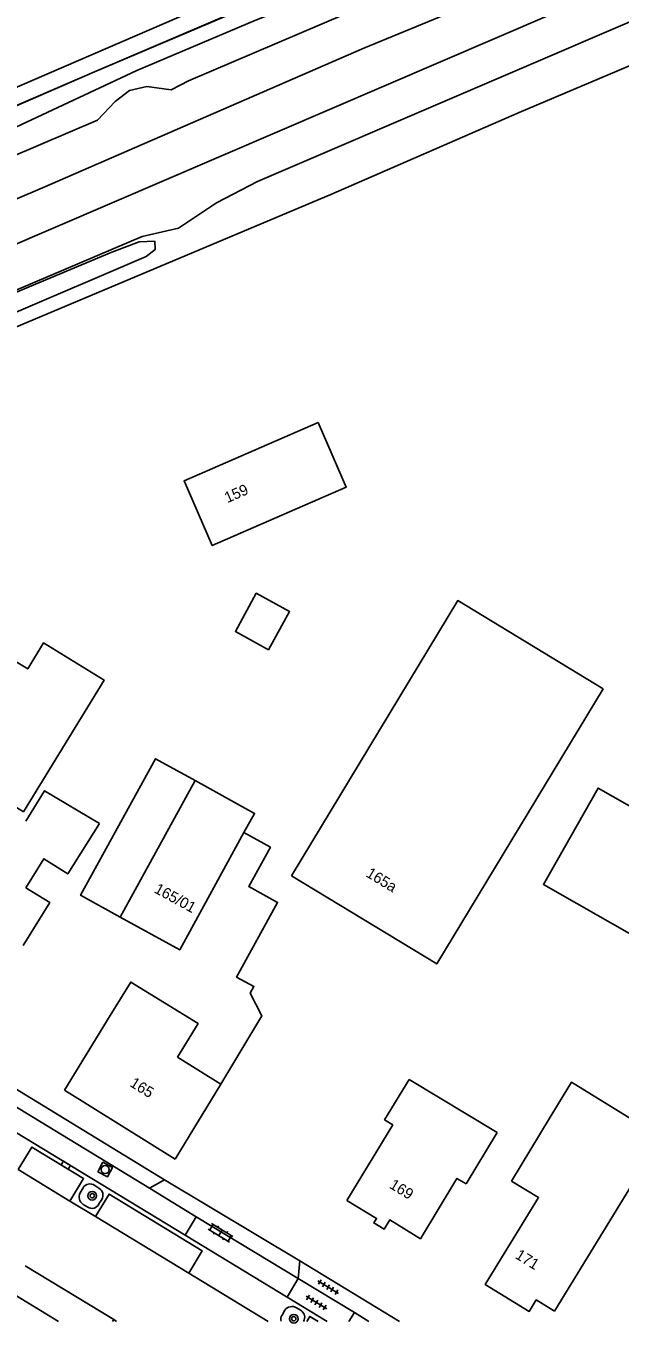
# Model space of a CAD drawing. Extents: x 136000 to 141014, y 402000 to 403500.
# Drawn here: x 138917.5 to 138972.4, y 401999.8 to 402119.5 of the extents above; entities that cross this region are included whole.
import ezdxf

# ---------------------------------------------------------------- set-up
doc = ezdxf.new("R2010")
doc.units = 0
for name, color, linetype in [('gg-afsc-erfafscheiding', 7, 'Continuous'), ('gg-afsc-hekwerk', 7, 'Continuous'), ('gg-anno-huisnummerreeks BGT', 7, 'Continuous'), ('gg-aspt-spoorlijn', 7, 'Continuous'), ('gg-bbg-bijgebouw', 7, 'Continuous'), ('gg-bbg-gedigitaliseerde bebouwing', 7, 'Continuous'), ('gg-bbg-gedigitaliseerde bijgebouw', 7, 'Continuous'), ('gg-bbg-hoofdgebouw', 7, 'Continuous'), ('gg-bbg-tussenscheiding', 7, 'Continuous'), ('gg-knt-verharding', 7, 'Continuous'), ('gg-knt-verharding nz', 7, 'Continuous'), ('gt-grn-vlakafsluiter', 7, 'Continuous'), ('gt-symb-boom', 7, 'Continuous'), ('gt-symb-klinker verharding', 7, 'Continuous'), ('gt-symb-kolk', 7, 'Continuous'), ('gt-symb-rioolschacht', 7, 'Continuous'), ('gt-symb-tegel verharding', 7, 'Continuous'), ('gx-grn-maaiveld', 7, 'Continuous')]:
    doc.layers.add(name, color=color, linetype=linetype)

# ---------------------------------------------------------------- blocks, each defined once
blk = doc.blocks.new('gt0-BOOM')
at = {"layer": 'gt-symb-boom'}
for radius in [0.4, 0.2]:
    blk.add_circle((0, 0), radius, dxfattribs=at)
blk = doc.blocks.new('gt0-KL1')
at = {"layer": 'gt-symb-klinker verharding'}
for p, q in [((-1.15, 0.3), (1.15, 0.3)), ((-1, -0.3), (-1, 0.3)), ((-0.5, 0.3), (-0.5, 0.45)), ((0, -0.3), (0, 0.3)), ((0.5, 0.3), (0.5, 0.45)), ((1, -0.3), (1, 0.3)), ((-1.15, -0.3), (1.15, -0.3)), ((-0.5, -0.45), (-0.5, -0.3)), ((0.5, -0.45), (0.5, -0.3))]:
    blk.add_line(p, q, dxfattribs=at)
blk = doc.blocks.new('gt0-TEG1')
at = {"layer": 'gt-symb-tegel verharding'}
for p, q in [((-1.12, 0), (1.12, 0)), ((-0.9, -0.25), (-0.9, 0.25)), ((-0.45, -0.25), (-0.45, 0.25)), ((0, -0.25), (0, 0.25)), ((0.45, -0.25), (0.45, 0.25)), ((0.9, -0.25), (0.9, 0.25))]:
    blk.add_line(p, q, dxfattribs=at)
blk = doc.blocks.new('gt0-RS')
at = {"layer": 'gt-symb-rioolschacht'}
blk.add_lwpolyline([(-0.5, -0.5), (0.5, -0.5), (0.5, 0.5), (-0.5, 0.5)], close=True, dxfattribs=at)
blk.add_circle((0, 0), 0.375, dxfattribs=at)
blk = doc.blocks.new('gt0-KOLK')
at = {"layer": 'gt-symb-kolk'}
blk.add_lwpolyline([(0, 0), (0.38, 0), (0.38, 0.4), (-0.37, 0.4), (-0.37, 0), (0, 0)], dxfattribs=at)

msp = doc.modelspace()

# ---------------------------------------------------------------- linework, layer by layer
at = {"layer": 'gg-afsc-erfafscheiding'}
msp.add_lwpolyline([(138937.67, 402045.09), (138940.12, 402043.74), (138938.12, 402040.1), (138940.78, 402038.64), (138937, 402031.76), (138938.59, 402030.89), (138938.24, 402030.26), (138939.33, 402028.17), (138935.55, 402021.87)], dxfattribs=at)
at = {"layer": 'gg-afsc-hekwerk'}
msp.add_lwpolyline([(138828.06, 402069.82), (138824.63, 402073.53), (138834.48, 402077.32), (138845.18, 402081.52), (138850.03, 402083.5), (138861.61, 402088.43), (138884.69, 402098.4), (138891.66, 402101.38), (138898.58, 402104.31), (138912.53, 402110.34), (138923.87, 402115.26), (138944.91, 402124.22), (138947.26, 402125.28), (138951.84, 402127.24), (138958.88, 402130.2), (138970.34, 402135.16), (138979.62, 402139.15), (138993.54, 402145.09), (139003.53, 402149.37), (139012.73, 402153.31), (139056.64, 402172.19), (139063.1, 402174.91), (139077.07, 402180.99)], dxfattribs=at)
at = {"layer": 'gg-aspt-spoorlijn'}
for points in [[(138704.79, 402000), (138710.74, 402003.54), (138717.86, 402007.58), (138734.37, 402016.59), (138758.15, 402028.78), (138770.17, 402034.71), (138797.19, 402047.35), (138822.84, 402058.9), (138865.06, 402077.37), (138894.97, 402090.09), (139118.02, 402185.84), (139147.5, 402198.53), (139174.15, 402210.16), (139186.04, 402215.07), (139222.15, 402230.71), (139232.46, 402234.96), (139247.95, 402241.74), (139266.94, 402249.8), (139312.8, 402269.59), (139342.64, 402282.24)], [(138803.15, 402054.35), (138845.09, 402072.82), (138875.39, 402085.73), (138897.62, 402095.43), (138919.07, 402104.55), (138948.74, 402117.45), (138957.27, 402120.96), (138962.66, 402123.33), (138973.36, 402127.82), (138991.88, 402135.95), (139006.72, 402142.27), (139015.53, 402145.91), (139022.12, 402148.84), (139032.63, 402153.37), (139040.73, 402156.76), (139047.15, 402159.55), (139050.48, 402161.12), (139057.35, 402164.02), (139068.48, 402168.9)]]:
    msp.add_lwpolyline(points, dxfattribs=at)
at = {"layer": 'gg-bbg-bijgebouw'}
msp.add_lwpolyline([(138917.31, 402047.01), (138911.71, 402050.44), (138915.77, 402057.04), (138914.26, 402057.97), (138916.2, 402061.12), (138917.71, 402060.19), (138919.18, 402062.58), (138924.76, 402059.15), (138917.31, 402047.01)], dxfattribs=at)
at = {"layer": 'gg-bbg-gedigitaliseerde bebouwing'}
for p, q in [((138921.1, 402021.32), (138925.33, 402028.2)), ((138931.53, 402024.36), (138935.55, 402021.87)), ((138952.92, 402022.32), (138961.04, 402017.41)), ((138962.37, 402012.92), (138965.95, 402018.83))]:
    msp.add_line(p, q, dxfattribs=at)
for points in [[(138942.07, 402041.1), (138957.41, 402066.49), (138970.82, 402058.36)], [(138917.55, 402046.14), (138919.27, 402048.94), (138924.33, 402045.93)], [(138917.55, 402039.99), (138919.21, 402042.67), (138921.41, 402041.29), (138924.33, 402045.93)], [(138917.28, 402034.66), (138919.74, 402038.63), (138917.55, 402039.99)], [(138931.53, 402024.36), (138933.44, 402027.47), (138927.23, 402031.29), (138925.33, 402028.2)], [(138974.89, 402017.76), (138967.9, 402022.06), (138965.95, 402018.83)]]:
    msp.add_lwpolyline(points, dxfattribs=at)
at = {"layer": 'gg-bbg-gedigitaliseerde bijgebouw'}
for points in [[(138939.95, 402061.96), (138936.88, 402063.65), (138938.81, 402067.16), (138941.88, 402065.47), (138939.95, 402061.96)], [(138933.17, 402049.88), (138929.51, 402051.89), (138922.59, 402039.3), (138926.24, 402037.29)], [(138937.67, 402045.09), (138938.65, 402046.86), (138933.17, 402049.88)], [(138974.78, 402034.92), (138965.32, 402040.3), (138970.37, 402049.19), (138974.42, 402046.88)], [(138937.67, 402045.09), (138931.74, 402034.27), (138926.24, 402037.29)]]:
    msp.add_lwpolyline(points, dxfattribs=at)
at = {"layer": 'gg-bbg-hoofdgebouw'}
for p, q in [((138931.33, 402014.96), (138921.1, 402021.32)), ((138931.33, 402014.96), (138935.55, 402021.87)), ((138958.18, 402012.67), (138961.04, 402017.41))]:
    msp.add_line(p, q, dxfattribs=at)
for points in [[(138944.52, 402082.92), (138947.12, 402076.96), (138934.75, 402071.56), (138932.15, 402077.52), (138944.52, 402082.92)], [(138942.07, 402041.1), (138955.48, 402032.98), (138970.82, 402058.36)], [(138947.17, 402011.16), (138951.41, 402018.12), (138950.65, 402018.59), (138952.92, 402022.32)], [(138966.34, 402000.95), (138975.38, 402015.71), (138974.89, 402017.76)], [(138958.18, 402012.67), (138957.33, 402013.19), (138953.96, 402007.62), (138951.13, 402009.36), (138950.61, 402008.5), (138949.66, 402009.08), (138949.92, 402009.49), (138947.17, 402011.16)], [(138962.37, 402012.92), (138964.87, 402011.42), (138959.94, 402003.41), (138964.01, 402000.92), (138964.65, 402001.98), (138966.34, 402000.95)]]:
    msp.add_lwpolyline(points, dxfattribs=at)
at = {"layer": 'gg-bbg-tussenscheiding'}
msp.add_line((138926.24, 402037.29), (138933.17, 402049.88), dxfattribs=at)
at = {"layer": 'gg-knt-verharding'}
for p, q in [((138915.84, 402113.49), (138932.81, 402120.79)), ((138840.39, 402048.59), (138920.54, 402000)), ((138930.35, 402013.06), (138889.9, 402037.69)), ((138895.29, 402032.71), (138928.96, 402012.29)), ((138894.25, 402030.99), (138932.24, 402007.95)), ((138921.61, 402011.1), (138916.82, 402014)), ((138928.96, 402012.29), (138930.35, 402013.06)), ((138942.83, 402005.58), (138930.35, 402013.06)), ((138922.82, 402012.3), (138922.56, 402011.84)), ((138924.29, 402012.29), (138923.9, 402012.54)), ((138928.96, 402012.29), (138933.26, 402009.65)), ((138923.96, 402009.67), (138921.61, 402011.1)), ((138922.82, 402010.79), (138923.26, 402010.54)), ((138924.28, 402010.83), (138924.55, 402011.25)), ((138932.58, 402004.44), (138923.96, 402009.67)), ((138933.26, 402009.65), (138932.24, 402007.95)), ((138932.24, 402007.95), (138941.66, 402002.24)), ((138917.48, 402005.11), (138925.65, 402000.16)), ((138942.69, 402003.95), (138942.83, 402005.58)), ((138942.83, 402005.58), (138952.02, 402000)), ((138932.58, 402004.44), (138939.9, 402000)), ((138942.69, 402003.95), (138941.66, 402002.24)), ((138942.69, 402003.95), (138947.87, 402000.82)), ((138941.66, 402002.24), (138945.35, 402000)), ((138941.45, 402001.02), (138941.19, 402000.58)), ((138942.95, 402000.99), (138942.52, 402001.24)), ((138925.65, 402000.16), (138925.92, 402000)), ((138947.37, 402000), (138947.87, 402000.82)), ((138947.87, 402000.82), (138949.21, 402000))]:
    msp.add_line(p, q, dxfattribs=at)
for centre, radius, start, end in [((138923.24, 402011.45), 0.781, 150.0346, 237.4975), ((138923.46, 402011.95), 0.735, 53.4454, 150.9035), ((138923.9, 402011.64), 0.759, 329.031, 59.5312), ((138923.65, 402011.12), 0.697, 235.4484, 335.4102), ((138942.1, 402000.6), 0.768, 56.2405, 146.7909), ((138942.57, 402000.38), 0.716, 327.8826, 58.2757), ((138941.82, 402000.18), 0.745, 147.8074, 193.8178)]:
    msp.add_arc(centre, radius, start, end, dxfattribs=at)
at = {"layer": 'gg-knt-verharding nz'}
for p, q in [((138933.26, 402009.65), (138942.69, 402003.95)), ((138925.55, 402000), (138925.65, 402000.16))]:
    msp.add_line(p, q, dxfattribs=at)
for points in [[(138921.61, 402011.1), (138922.87, 402013.17), (138918.08, 402016.07), (138916.82, 402014)], [(138932.58, 402004.44), (138933.83, 402006.5), (138925.22, 402011.74), (138923.96, 402009.67)], [(138943.48, 402000), (138943.75, 402000.45), (138944.51, 402000)]]:
    msp.add_lwpolyline(points, dxfattribs=at)
at = {"layer": 'gt-grn-vlakafsluiter'}
msp.add_lwpolyline([(139151.41, 402187.62), (139149.5, 402191.59), (139148.17, 402190.98), (139127.05, 402181.3), (139108.87, 402173.49), (139090.34, 402165.54), (139048.75, 402148.07), (139013.61, 402132.93), (138963.09, 402111.52), (138945.69, 402103.94), (138893.25, 402081.9)], dxfattribs=at)
at = {"layer": 'gx-grn-maaiveld'}
for points in [[(138834.48, 402077.32), (138840.63, 402078.09), (138853.67, 402082.95), (138867.99, 402089.64), (138892.39, 402099.85), (138904.83, 402104.8), (138916.61, 402110.15), (138927.8, 402115.38), (138938.83, 402120.06), (138948.08, 402123.68), (138971.11, 402133.39), (138988.1, 402140.92), (139011.51, 402151.15), (139028.75, 402158.55), (139070.76, 402176.38), (139099.6, 402189.12), (139120.29, 402197.88), (139140.66, 402206.84), (139144.63, 402208.26), (139148.94, 402209.14), (139153.79, 402209.78), (139151.37, 402210.54), (139149.32, 402210.89), (139146.04, 402210.46)], [(139146.04, 402210.46), (139137.73, 402206.77), (139131.53, 402204.37), (139120.87, 402199.64), (139093.66, 402187.93), (139076.28, 402180.48), (139056.64, 402172.19), (139028.34, 402160.07), (139005.49, 402150.24), (139002.8, 402149.09), (138991.64, 402144.16), (138976.69, 402137.85), (138944.72, 402124.18), (138923.87, 402115.26), (138917.12, 402112.33), (138894.68, 402102.54), (138870.57, 402092.21), (138860.29, 402087.8), (138857.34, 402086.54), (138857.33, 402086.54)], [(138842.18, 402062.08), (138843.83, 402063.44), (138846.83, 402065.2), (138855.22, 402069.02), (138865.07, 402073.16), (138866.84, 402073.47), (138875.46, 402077.06), (138878.48, 402078.91), (138928.27, 402100.08), (138931.63, 402100.83), (138935.13, 402103.19), (138938.93, 402105.15), (138978.25, 402122.03), (138984.46, 402124.33), (138986.46, 402124.31), (138988.76, 402125.75), (138990.07, 402126.87), (138997.48, 402130.24), (139035.48, 402146.3), (139040.68, 402147.55), (139047.04, 402149.36), (139052.64, 402151.86), (139057.55, 402154.87)], [(138828.72, 402068.37), (138833.52, 402073.12), (138835.53, 402074.43), (138837.53, 402075.09), (138842.27, 402075.49), (138845.17, 402076.82), (138859.43, 402082.82), (138860.96, 402084.29), (138862.08, 402085.05), (138863.54, 402085.65), (138866.15, 402086.3), (138868.24, 402087.14), (138870.42, 402088.63), (138871.35, 402089.41), (138872.67, 402089.94), (138874.5, 402089.99), (138876.34, 402090.41), (138924.17, 402110.8), (138925.79, 402112.53), (138927.11, 402113.55), (138928.7, 402113.9), (138930.96, 402113.6), (138932.55, 402114.44), (138979.61, 402134.52)], [(138851.45, 402066.57), (138866.6, 402072.95), (138872.48, 402075.51), (138875.64, 402076.69), (138878.08, 402078.07), (138882.96, 402080.4), (138891.71, 402084.24), (138908.64, 402091.58), (138925.47, 402098.62), (138928, 402099.58), (138929.46, 402099.64), (138929.47, 402098.86), (138928.65, 402098.24), (138902.9, 402087.22), (138887.03, 402080.25), (138871.94, 402073.35), (138853.61, 402065.25), (138851.77, 402064.91), (138850.55, 402065.17), (138850.58, 402065.81), (138851.45, 402066.57)]]:
    msp.add_lwpolyline(points, dxfattribs=at)

# ---------------------------------------------------------------- block references
at = {"layer": 'gt-symb-boom'}
for p in [(138923.67, 402011.59), (138942.27, 402000.24)]:
    msp.add_blockref('gt0-BOOM', p, dxfattribs=at)
at = {"layer": 'gt-symb-klinker verharding', "rotation": -31.258485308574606}
msp.add_blockref('gt0-KL1', (138935.52, 402008.17), dxfattribs=at)
at = {"layer": 'gt-symb-kolk', "rotation": -31.20949091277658}
msp.add_blockref('gt0-KOLK', (138921.12, 402014.23), dxfattribs=at)
at = {"layer": 'gt-symb-rioolschacht', "rotation": -28.180394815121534}
msp.add_blockref('gt0-RS', (138924.86, 402014), dxfattribs=at)
at = {"layer": 'gt-symb-tegel verharding'}
for p, rotation in [((138945.44, 402003.16), 148.74151469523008), ((138944.36, 402001.73), 148.74151469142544)]:
    msp.add_blockref('gt0-TEG1', p, dxfattribs=dict(at, rotation=rotation))

# ---------------------------------------------------------------- texts
at = {"layer": 'gg-anno-huisnummerreeks BGT'}
for s, rotation, p in [('159', 23.6, (138936.14, 402075.47)), ('165a', 328.8, (138948.86, 402041.08)), ('165/01', 331.3, (138929.31, 402039.6)), ('165', 328.1, (138927.06, 402021.74)), ('169', 328.6, (138951.02, 402012.35)), ('171', 328.5, (138962.63, 402005.87))]:
    msp.add_text(s, height=1, rotation=rotation, dxfattribs=at).set_placement(p)

doc.saveas('drawing.dxf')
